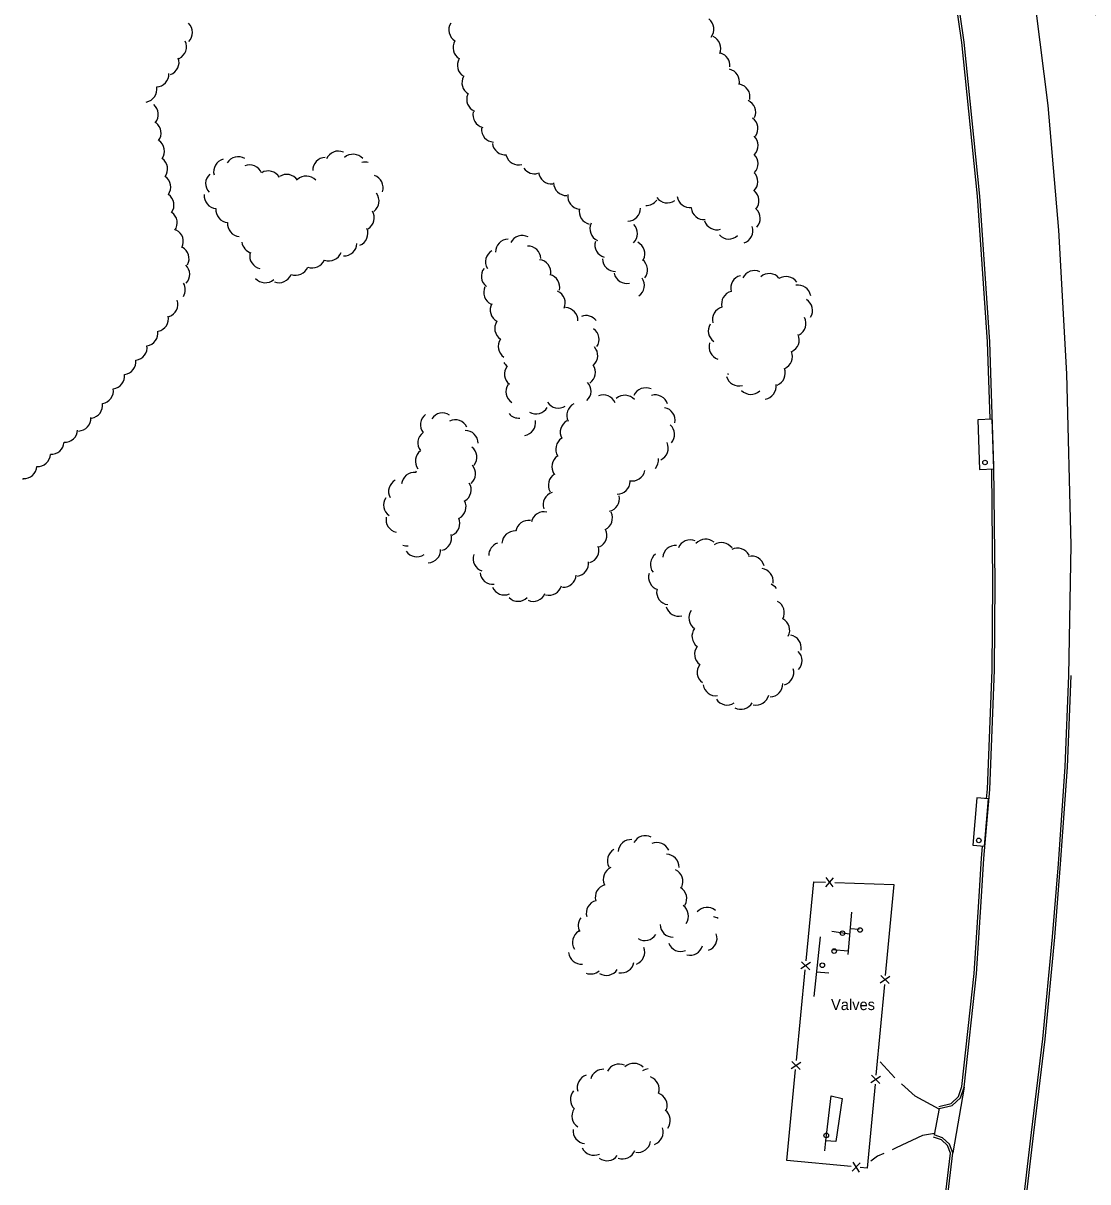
# Model space of a CAD drawing. Extents: x 2402803 to 2427059, y 6985292 to 6997652.
# Drawn here: x 2409972 to 2410439, y 6992666 to 6993174 of the extents above; entities that cross this region are included whole.
import ezdxf

# ---------------------------------------------------------------- set-up
doc = ezdxf.new("R2010")
doc.units = 0
for name, color, linetype in [('p_road - paved curb', 7, 'Continuous'), ('p_road bridge end', 7, 'Continuous'), ('p_road dirt road', 7, 'Continuous'), ('p_structure fence', 7, 'Continuous'), ('p_structure general', 7, 'Continuous'), ('p_veg woods', 7, 'Continuous')]:
    doc.layers.add(name, color=color, linetype=linetype)

msp = doc.modelspace()

# ---------------------------------------------------------------- linework, layer by layer
at = {"layer": 'p_road - paved curb'}
for points in [[(2410393.31, 6992807.98), (2410395.93, 6992838.25), (2410398.03, 6992890.56), (2410398.29, 6992929.05), (2410397.79, 6992980.12), (2410395.94, 6993034.65), (2410391.59, 6993098.57), (2410384.68, 6993166.04), (2410375.62, 6993229.01), (2410364.87, 6993293.42), (2410348.38, 6993365.1), (2410330.39, 6993437.56), (2410314.61, 6993505.34), (2410299.2, 6993572.51), (2410284.91, 6993627.97), (2410269.79, 6993692.26), (2410255.97, 6993746.9), (2410238.37, 6993816.21), (2410221.34, 6993882.55), (2410201.77, 6993954.05), (2410183.86, 6994023.19)], [(2410538.68, 6992825.81), (2410531.09, 6992869.07), (2410519.84, 6992919.61), (2410508.49, 6992964.52), (2410494.48, 6993011.7), (2410477.56, 6993067.09), (2410465.91, 6993104.78), (2410453.93, 6993141.38), (2410441.51, 6993182.19), (2410426.59, 6993228.01), (2410412.27, 6993273.05), (2410400.4, 6993309.5), (2410395.61, 6993309.19), (2410402.79, 6993270.44), (2410412.82, 6993206.77), (2410421.41, 6993138.27), (2410426.03, 6993083.53), (2410429.62, 6993020.63), (2410431.45, 6992945.46), (2410430.48, 6992888.23)], [(2410396.09, 6993000.86), (2410394.94, 6993034.6), (2410390.59, 6993098.49), (2410383.69, 6993165.92), (2410379.45, 6993195.34)], [(2410394.58, 6992834.25), (2410394.93, 6992838.31), (2410397.03, 6992890.58), (2410397.29, 6992929.05), (2410396.8, 6992978.63)], [(2410430.48, 6992888.23), (2410428.88, 6992848.07), (2410425.88, 6992805.53)], [(2410431.48, 6992888.19), (2410429.88, 6992848.01), (2410426.88, 6992805.46)], [(2410392.31, 6992808.07), (2410392.75, 6992813.16)], [(2410373.56, 6992699.17), (2410378.94, 6992700.46), (2410382.19, 6992703.52), (2410383.69, 6992707.83), (2410389.07, 6992757.43), (2410391.2, 6992788.92), (2410392.31, 6992808.04)], [(2410373.79, 6992698.2), (2410379.43, 6992699.55), (2410383.05, 6992702.96), (2410384.67, 6992707.61), (2410390.07, 6992757.34), (2410392.2, 6992788.86), (2410393.31, 6992807.98)], [(2410425.88, 6992805.53), (2410423.32, 6992773.54), (2410419.11, 6992728.73), (2410414.12, 6992687.64), (2410409.87, 6992651.52), (2410403.1, 6992609.16), (2410392.73, 6992555.61), (2410385.35, 6992521.28), (2410375.7, 6992480.46), (2410373.63, 6992472.15)], [(2410426.88, 6992805.45), (2410424.32, 6992773.45), (2410420.1, 6992728.62), (2410415.11, 6992687.52), (2410410.86, 6992651.38), (2410404.08, 6992608.99), (2410393.71, 6992555.41), (2410386.33, 6992521.06), (2410376.67, 6992480.22), (2410374.6, 6992471.91)], [(2410384.67, 6992707.61), (2410379.75, 6992678.79)], [(2410373.79, 6992698.2), (2410371.57, 6992686.63)], [(2410340.55, 6992472.49), (2410352.32, 6992520.8), (2410364.63, 6992579.98), (2410374.45, 6992634.49), (2410379.75, 6992678.79), (2410378.22, 6992682.57), (2410375.23, 6992685.37), (2410371.57, 6992686.63)], [(2410373.46, 6992634.64), (2410378.73, 6992678.65), (2410377.38, 6992681.99), (2410374.7, 6992684.49), (2410371.24, 6992685.68)]]:
    msp.add_lwpolyline(points, dxfattribs=at)
at = {"layer": 'p_road bridge end'}
for points in [[(2410397.7, 6992978.86), (2410397, 6993000.64), (2410390.68, 6993000.44), (2410391.38, 6992978.66)], [(2410393.67, 6992813.3), (2410395.46, 6992834.08), (2410390.3, 6992834.53), (2410388.51, 6992813.75)]]:
    msp.add_lwpolyline(points, close=True, dxfattribs=at)
at = {"layer": 'p_road dirt road'}
msp.add_line((2410354.32, 6992711.72), (2410347.92, 6992718.64), dxfattribs=at)
for points in [[(2410373.75, 6992697.97), (2410363.16, 6992703.65), (2410357.23, 6992708.98)], [(2410371.68, 6992687.22), (2410366.41, 6992686.44), (2410354.93, 6992680.94), (2410353.16, 6992680.15)], [(2410349.5, 6992678.53), (2410346.67, 6992677.28), (2410343.76, 6992675.09)]]:
    msp.add_lwpolyline(points, dxfattribs=at)
at = {"layer": 'p_structure fence'}
for p, q in [((2410324.07, 6992795.54), (2410327.41, 6992799.42)), ((2410327.27, 6992795.43), (2410324.22, 6992799.54)), ((2410327.94, 6992797.37), (2410353.87, 6992796.45)), ((2410353.87, 6992796.45), (2410350.11, 6992756.63)), ((2410317.32, 6992762.25), (2410313.03, 6992759.45)), ((2410317.01, 6992759.07), (2410313.33, 6992762.64)), ((2410311.17, 6992719.25), (2410315.03, 6992759.06)), ((2410347.83, 6992753.43), (2410352.12, 6992756.24)), ((2410348.13, 6992756.61), (2410351.82, 6992753.05)), ((2410349.74, 6992752.64), (2410345.98, 6992712.82)), ((2410306.93, 6992675.45), (2410310.79, 6992715.26)), ((2410313.07, 6992718.46), (2410308.78, 6992715.66)), ((2410312.77, 6992715.27), (2410309.09, 6992718.84)), ((2410343.7, 6992709.62), (2410347.99, 6992712.43)), ((2410344, 6992712.81), (2410347.69, 6992709.25)), ((2410335.11, 6992672.74), (2410306.93, 6992675.45)), ((2410335.9, 6992674.64), (2410338.7, 6992670.35)), ((2410339.09, 6992674.33), (2410335.52, 6992670.66))]:
    msp.add_line(p, q, dxfattribs=at)
for points in [[(2410315.41, 6992763.04), (2410318.77, 6992797.7), (2410323.94, 6992797.52)], [(2410345.61, 6992708.84), (2410342.14, 6992672.06), (2410339.1, 6992672.35)]]:
    msp.add_lwpolyline(points, dxfattribs=at)
at = {"layer": 'p_structure general'}
for points in [[(2410335.31, 6992784.42), (2410333.61, 6992765.72)], [(2410334.66, 6992777.26), (2410338.64, 6992776.93)], [(2410321.61, 6992773.57), (2410318.82, 6992747.43)], [(2410334.43, 6992774.69), (2410326.67, 6992775.85)], [(2410333.74, 6992767.18), (2410327.14, 6992767.89)], [(2410319.97, 6992758.18), (2410325.3, 6992757.81)], [(2410323.57, 6992679.66), (2410324.01, 6992684), (2410326.42, 6992703.71)], [(2410331.22, 6992702.56), (2410328.4, 6992683.7), (2410324.01, 6992684)], [(2410326.42, 6992703.71), (2410331.22, 6992702.56)]]:
    msp.add_lwpolyline(points, dxfattribs=at)
for centre in [(2410393.83, 6992981.65), (2410391.12, 6992815.85), (2410339.06, 6992776.55), (2410331.32, 6992775.14), (2410327.7, 6992767.29), (2410322.48, 6992761.08), (2410324.22, 6992686.42)]:
    msp.add_circle(centre, 1, dxfattribs=at)
at = {"layer": 'p_veg woods'}
for centre, start, end in [((2410040.53, 6993170.29), 315.9761, 45.9761), ((2410164.3, 6993171.46), 148.4753, 238.4753), ((2410269.23, 6993171.81), 322.0289, 52.0289), ((2410272.29, 6993163.34), 336.0956, 66.0956), ((2410037.91, 6993164.06), 295.8116, 25.8116), ((2410166.15, 6993163.7), 148.896, 238.896), ((2410034.63, 6993157.2), 290.0745, 20.0745), ((2410168.06, 6993155.97), 149.3872, 239.3872), ((2410276.27, 6993155.84), 354.5401, 73.0531), ((2410280.47, 6993148.72), 346.9422, 76.9422), ((2410030.2, 6993152.13), 271.854, 1.854), ((2410170.05, 6993148.32), 150.7563, 240.7563), ((2410285.11, 6993142.07), 348.4092, 78.4092), ((2410024.92, 6993145.39), 280.1838, 10.1838), ((2410172.12, 6993141.05), 157.1122, 247.1122), ((2410025.55, 6993134.38), 320.1499, 50.1499), ((2410287.61, 6993135.35), 336.0488, 66.0488), ((2410174.85, 6993134.21), 166.5438, 256.5438), ((2410288.57, 6993128.24), 323.664, 53.664), ((2410026.78, 6993126.24), 323.5493, 53.5493), ((2410178.63, 6993127.88), 175.8544, 265.8544), ((2410028.22, 6993118.27), 324.9624, 54.9624), ((2410288.68, 6993120.73), 316.4916, 46.4916), ((2410110.17, 6993112.64), 66.9033, 156.9033), ((2410116.64, 6993111.25), 41.2418, 131.2418), ((2410183.34, 6993122.33), 186.6422, 276.6422), ((2410288.67, 6993112.82), 315.1732, 45.1732), ((2410029.6, 6993110.39), 324.9398, 54.9398), ((2410061.11, 6993109.28), 104.756, 194.756), ((2410066.23, 6993110.17), 58.6994, 148.6994), ((2410071.25, 6993106.58), 21.9483, 111.9483), ((2410104.6, 6993109.89), 91.8658, 181.8658), ((2410122.07, 6993107.85), 77.1616, 105.7962), ((2410189.19, 6993117.87), 195.8304, 285.8304), ((2410030.98, 6993102.51), 324.9398, 54.9398), ((2410057.6, 6993104.05), 132.5485, 222.5485), ((2410079.37, 6993103.93), 30.06, 120.06), ((2410087.51, 6993102.41), 33.935, 123.935), ((2410096.05, 6993101.67), 42.2098, 132.2098), ((2410124.16, 6993102.26), 341.1653, 71.1653), ((2410196.24, 6993113.99), 214.971, 285.1619), ((2410203.62, 6993109.57), 186.6667, 276.6667), ((2410288.52, 6993104.89), 314.1794, 44.1794), ((2410210.25, 6993104.44), 181.2083, 271.2083), ((2410032.41, 6993094.63), 325.1537, 55.1537), ((2410056.98, 6993098.73), 174.7214, 264.7214), ((2410122.37, 6993096.35), 307.3684, 37.3684), ((2410216.46, 6993098.43), 172.3008, 262.3008), ((2410245.32, 6993100.11), 266.7499, 322.7777), ((2410254.57, 6993101.21), 214.6873, 304.6873), ((2410264.38, 6993099.18), 187.8595, 277.8595), ((2410289.05, 6993096.49), 320.2419, 50.2419), ((2410062.09, 6993092.58), 174.7214, 264.7214), ((2410120.29, 6993089.03), 301.3816, 31.3816), ((2410221.52, 6993091.78), 167.2737, 257.2737), ((2410237.1, 6993093.22), 270.6132, 0.6132), ((2410270.6, 6993093.86), 185.0081, 275.0081), ((2410289.59, 6993088.77), 316.6946, 46.6946), ((2410033.85, 6993086.75), 325.3295, 55.3295), ((2410067.2, 6993086.42), 174.7214, 264.7214), ((2410226.2, 6993084.25), 155.1734, 245.1734), ((2410276.22, 6993089.4), 196.8472, 286.8472), ((2410036.53, 6993078.63), 332.985, 62.985), ((2410117.49, 6993082.19), 292.5032, 22.5032), ((2410190.84, 6993075.6), 63.0105, 153.0105), ((2410235.76, 6993082.09), 314.5298, 44.5298), ((2410281.45, 6993085.36), 223.189, 313.189), ((2410286.42, 6993083.38), 288.342, 18.342), ((2410073.46, 6993079.14), 188.3631, 253.4669), ((2410112.67, 6993077.98), 267.5947, 357.5947), ((2410184.79, 6993074.03), 91.2784, 181.2784), ((2410193.34, 6993070.95), 2.0654, 92.0654), ((2410228.37, 6993077.16), 164.2479, 254.2479), ((2410239.03, 6993073.2), 333.9519, 63.9519), ((2410039.03, 6993071.09), 332.2067, 62.2067), ((2410076.93, 6993072.31), 168.2314, 258.2314), ((2410106.1, 6993075.8), 249.5224, 339.5224), ((2410180.38, 6993069.75), 120.943, 210.943), ((2410039.34, 6993064.15), 316.6949, 46.6949), ((2410091.47, 6993069.48), 248.586, 338.586), ((2410098.81, 6993072.69), 248.4426, 338.4426), ((2410178.55, 6993063.39), 142.3809, 232.3809), ((2410197.8, 6993065.04), 353.0653, 83.0653), ((2410231.65, 6993071.15), 181.5718, 271.5718), ((2410240.15, 6993066.14), 321.9768, 51.9768), ((2410078.07, 6993066.18), 221.4264, 311.4264), ((2410084.12, 6993066.2), 249.3321, 339.3321), ((2410201.69, 6993058.54), 346.8761, 76.8761), ((2410236.72, 6993065.84), 191.8715, 281.8715), ((2410238.78, 6993059.36), 305.1373, 35.1373), ((2410287.97, 6993058.17), 104.6778, 194.6778), ((2410292.72, 6993060.24), 65.0964, 155.0964), ((2410299.21, 6993058.9), 40.9165, 130.9165), ((2410306.61, 6993057.64), 33.8613, 123.8613), ((2410037.4, 6993057.52), 328.003, 30.1017), ((2410179.57, 6993056.31), 154.7435, 244.7435), ((2410204.05, 6993051.61), 336.324, 66.324), ((2410283.93, 6993051.27), 104.6778, 194.6778), ((2410311.84, 6993053.84), 10.3153, 100.3153), ((2410034.11, 6993051.01), 289.3784, 19.3784), ((2410182.46, 6993048.54), 150.7258, 240.7258), ((2410312.55, 6993048.33), 328.3046, 58.3046), ((2410030, 6993044.74), 282.0966, 12.0966), ((2410209.62, 6993044), 357.7214, 87.7214), ((2410218.83, 6993040.5), 36.9795, 111.2778), ((2410279.89, 6993044.36), 104.6778, 194.6778), ((2410184.44, 6993040.46), 146.0642, 236.0642), ((2410278.11, 6993039.37), 148.9162, 234.7682), ((2410309.65, 6993042.68), 297.6362, 27.6362), ((2410025.41, 6993038.45), 278.9587, 8.9587), ((2410185.98, 6993032.61), 146.0642, 236.0642), ((2410218.93, 6993035.67), 325.7126, 55.7126), ((2410306.73, 6993035.45), 294.5022, 24.5022), ((2410020.63, 6993032.12), 277.9264, 7.9264), ((2410218.32, 6993028.58), 312.1289, 42.1289), ((2410278.42, 6993032.38), 162.177, 252.177), ((2410015.72, 6993025.91), 276.8297, 6.8297), ((2410187.73, 6993028.37), 209.831, 232.2022), ((2410303.76, 6993028.12), 293.2207, 23.2207), ((2410010.76, 6993019.67), 276.3947, 6.3947), ((2410188.73, 6993020.43), 142.2022, 232.2022), ((2410217.31, 6993021.15), 305.0883, 35.0883), ((2410281.72, 6993026.12), 261.7781, 265.6343), ((2410300.59, 6993020.91), 291.3989, 21.3989), ((2410189.34, 6993012.74), 146.4973, 236.4973), ((2410215.37, 6993012.96), 312.7761, 42.7761), ((2410285.94, 6993020.88), 195.3485, 285.3485), ((2410296.58, 6993015.06), 278.4105, 8.4105), ((2410005.87, 6993013.14), 278.6782, 8.6782), ((2410226.37, 6993005.69), 22.212, 112.212), ((2410235.84, 6993005.51), 41.4269, 131.4269), ((2410245.01, 6993008.77), 65.5587, 155.5587), ((2410249.18, 6993005.7), 16.9045, 106.9045), ((2410291.09, 6993017.21), 223.9332, 313.9332), ((2410001.1, 6993006.76), 278.1636, 8.1636), ((2410196.96, 6993008.65), 239.4623, 329.4623), ((2410206.71, 6993011.18), 212.561, 302.561), ((2410216.02, 6993002.35), 116.8166, 206.8166), ((2410252.28, 6993000.15), 349.3519, 79.3519), ((2409995.97, 6993001.12), 272.7087, 2.7087), ((2410151.83, 6992998.17), 126.9506, 216.9506), ((2410155.89, 6992997.75), 56.7163, 146.7163), ((2410161.49, 6992994.71), 26.0493, 116.0493), ((2410189.36, 6993006.77), 220.1633, 275.0771), ((2410191.04, 6992999.13), 279.2976, 9.2976), ((2410213.17, 6992995.01), 118.7909, 208.7909), ((2409990.16, 6992996.22), 266.7787, 356.7787), ((2410165.86, 6992990.06), 0.3955, 90.3955), ((2410252.05, 6992993.94), 318.9134, 48.9134), ((2409984.2, 6992990.89), 266.7787, 356.7787), ((2410150.71, 6992990.25), 126.9506, 216.9506), ((2410211.19, 6992987.53), 122.4953, 212.4953), ((2410249.25, 6992988.01), 294.6642, 24.6642), ((2409978.23, 6992985.56), 266.7787, 356.7787), ((2410149.59, 6992982.33), 126.9506, 216.9506), ((2410165.29, 6992983.94), 322.7368, 52.7368), ((2409972.27, 6992980.23), 266.7787, 356.7787), ((2410164.71, 6992976.78), 310.6134, 40.6134), ((2410209.47, 6992979.78), 123.2975, 213.2975), ((2410244.95, 6992982.75), 319.3327, 6.3939), ((2409966.3, 6992974.9), 353.4971, 356.7787), ((2410143.49, 6992971.63), 83.4479, 173.4479), ((2410149.76, 6992976.6), 167.5241, 173.4479), ((2410207.94, 6992971.69), 120.0889, 210.0889), ((2410239.09, 6992979.21), 258.5422, 348.5422), ((2410137.84, 6992968.94), 118.3194, 208.3194), ((2410162.8, 6992969.67), 301.129, 31.129), ((2410232.52, 6992973.43), 269.4095, 359.4095), ((2410135.63, 6992963.04), 146.0776, 236.0776), ((2410160.55, 6992962.23), 297.8602, 27.8602), ((2410205.68, 6992963.12), 108.182, 198.182), ((2410227.85, 6992965.79), 282.296, 12.296), ((2410200.38, 6992954.39), 77.195, 167.195), ((2410224.77, 6992957.38), 295.5866, 25.5866), ((2410136.75, 6992956.57), 168.0979, 258.0979), ((2410157.82, 6992954.97), 294.337, 24.337), ((2410193.62, 6992950.64), 81.2083, 171.2083), ((2410154.16, 6992948.59), 284.875, 14.875), ((2410187.59, 6992945.97), 86.4831, 176.4831), ((2410222.31, 6992949.77), 295.6601, 25.6601), ((2410140.52, 6992950.7), 249.3018, 273.4411), ((2410181.8, 6992940.93), 108.737, 181.3168), ((2410218.8, 6992943.15), 287.988, 17.988), ((2410258.18, 6992939.67), 85.983, 175.983), ((2410264.54, 6992942.06), 67.3946, 157.3946), ((2410271.32, 6992942.43), 49.0368, 139.0368), ((2410278.25, 6992940.91), 35.0138, 125.0138), ((2410285.35, 6992938.44), 27.6983, 117.6983), ((2410144.6, 6992945.96), 214.1061, 304.1061), ((2410149.35, 6992943.26), 272.8742, 2.8742), ((2410174.92, 6992939.44), 161.5195, 251.5195), ((2410252.7, 6992936.96), 127.6389, 217.6389), ((2410291.49, 6992934.94), 14.1231, 104.1231), ((2410214.31, 6992937.4), 277.5574, 7.5574), ((2410295.26, 6992929.54), 352.002, 82.002), ((2410177.94, 6992933.85), 185.6976, 275.6976), ((2410208.86, 6992932.56), 267.0805, 357.0805), ((2410251.91, 6992931.3), 162.6395, 252.6395), ((2410182.99, 6992929.19), 203.5636, 293.5636), ((2410195.62, 6992926.39), 246.7243, 336.7243), ((2410202.57, 6992929.08), 254.8717, 344.8717), ((2410255.44, 6992924.89), 172.5083, 262.5082), ((2410297.9, 6992922.96), 36.8834, 68.2277), ((2410189, 6992926.41), 225.7989, 315.7989), ((2410300.17, 6992915.74), 331.9672, 61.9672), ((2410259.46, 6992919.81), 194.6296, 284.6296), ((2410269.59, 6992913.54), 145.7515, 235.7515), ((2410270.96, 6992905.48), 143.2024, 233.2024), ((2410302.53, 6992908.05), 332.5794, 62.5794), ((2410307.61, 6992900.36), 349.7654, 79.7654), ((2410272.1, 6992897.56), 143.2024, 233.2024), ((2410307.95, 6992894.74), 315.6197, 45.6197), ((2410273.24, 6992889.64), 143.2024, 233.2024), ((2410304.33, 6992889.6), 286.0663, 16.0663), ((2410275.81, 6992884.96), 188.8446, 277.6234), ((2410299.49, 6992884.47), 271.932, 1.932), ((2410293.45, 6992880.88), 257.1196, 347.1196), ((2410280.75, 6992880.91), 212.7671, 302.7671), ((2410286.8, 6992879), 240.9849, 330.9849), ((2410244.86, 6992812.28), 62.5348, 152.5348), ((2410233.82, 6992806.95), 119.6321, 209.6321), ((2410238.61, 6992810.57), 86.4993, 176.4993), ((2410249.94, 6992809.27), 23.3948, 113.3948), ((2410254.02, 6992804.1), 359.2001, 89.2001), ((2410232.06, 6992798.74), 114.2224, 204.2224), ((2410255.68, 6992797.78), 334.9004, 64.9004), ((2410228.53, 6992790.89), 105.2904, 195.2904), ((2410257.37, 6992790.35), 329.2167, 59.2167), ((2410224.57, 6992783.94), 105.2904, 195.2904), ((2410258.12, 6992782.68), 324.6315, 54.6315), ((2410271.98, 6992780.81), 50.0494, 140.0494), ((2410221.06, 6992778.48), 142.3166, 207.8176), ((2410273.61, 6992776.85), 56.282, 78.0892), ((2410256.95, 6992779.04), 180.8129, 270.8129), ((2410218.54, 6992771.13), 121.2812, 211.2812), ((2410244.63, 6992777.57), 238.192, 328.192), ((2410270.65, 6992772.96), 289.1453, 19.1453), ((2410216.82, 6992767.13), 184.4686, 274.4686), ((2410238.95, 6992766.91), 290.4972, 20.4972), ((2410260.34, 6992772.81), 201.8879, 291.8879), ((2410264.49, 6992771.09), 255.1625, 345.1625), ((2410234.31, 6992763.37), 259.3717, 349.3717), ((2410220.89, 6992762.89), 249.6738, 310.7555), ((2410227.74, 6992762.24), 237.9551, 327.9551), ((2410226.35, 6992709.77), 86.5443, 164.3967), ((2410233.26, 6992712.1), 63.9738, 153.9738), ((2410239.82, 6992712.39), 43.5837, 133.5837), ((2410246.58, 6992709.92), 94.2594, 121.1081), ((2410220.63, 6992707.49), 107.463, 197.463), ((2410245.28, 6992706.74), 340.9689, 70.9689), ((2410217.6, 6992702.24), 138.1414, 228.1414), ((2410248.78, 6992699.55), 340.9689, 70.9689), ((2410218.28, 6992694.92), 147.3315, 237.3315), ((2410250.14, 6992692.96), 323.2934, 53.2934), ((2410218.83, 6992688.46), 173.7849, 263.7849), ((2410247, 6992687.81), 289.4938, 19.4938), ((2410222.27, 6992683.37), 205.1477, 295.1477), ((2410234.9, 6992681.77), 249.483, 339.483), ((2410241.56, 6992684.62), 260.8256, 350.8256), ((2410228.06, 6992680.97), 232.6033, 322.6033)]:
    msp.add_arc(centre, 5.65, start, end, dxfattribs=at)

# ---------------------------------------------------------------- texts
at = {"layer": 'p_structure general'}
msp.add_text('Valves', height=4.8, dxfattribs=at).set_placement((2410326.32, 6992741.4))

doc.saveas('drawing.dxf')
